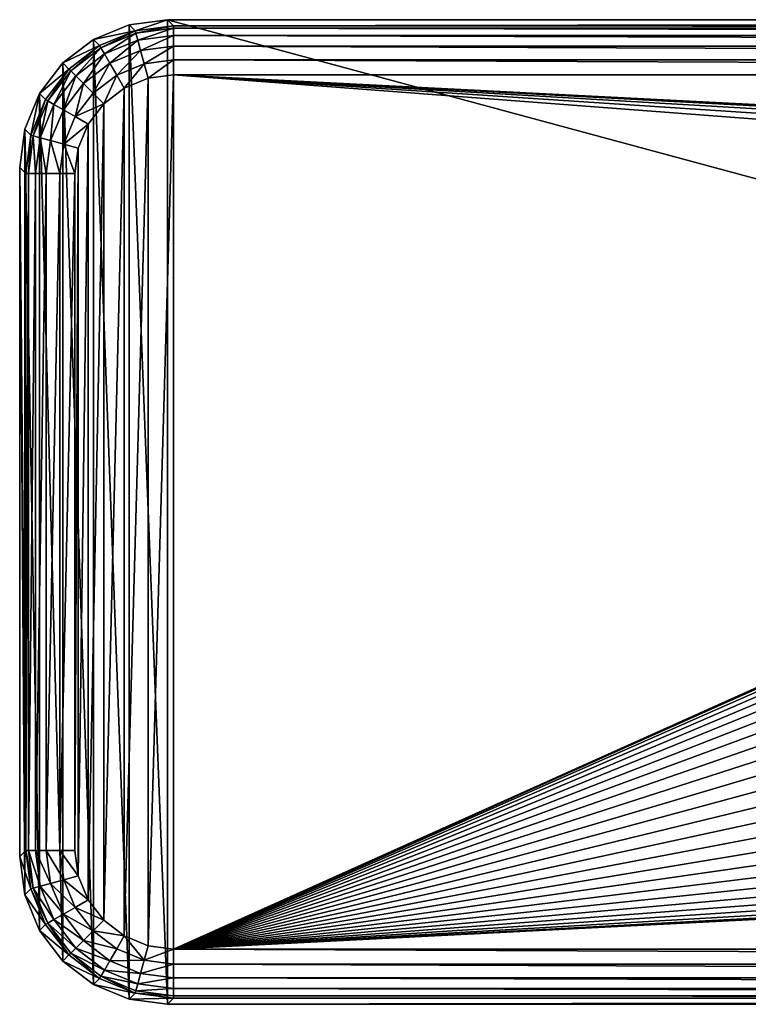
# Model space of a CAD drawing. Header units: metres. Extents: x -109 to 109, y -917 to 389.
# Tile 473 of 656: x -40 to -25, y -410 to -390. Entities that reach past the tile are written whole.
import ezdxf

# ---------------------------------------------------------------- set-up
doc = ezdxf.new("R2010")
doc.units = ezdxf.units.M
doc.layers.add('solid_24503124_XXX_01_SW0001', color=7, linetype='CONTINUOUS')
doc.layers.add('solid_24503124_XXX_01_SW0001_01', color=7, linetype='CONTINUOUS')

msp = doc.modelspace()

# ---------------------------------------------------------------- linework, layer by layer
at = {"layer": 'solid_24503124_XXX_01_SW0001'}
for points in [[(-37.000458, -390, 88), (-37.776905, -390.102203, 88), (-37.000458, -410, 88)], [(-37.65514, -390.224976, 80.978622), (-37.776905, -390.102203, 88), (-37.000458, -390, 88)], [(-37.65514, -390.224976, 80.978622), (-37.000458, -390, 88), (-36.877968, -390.122498, 80.982544)], [(-37.776905, -390.102203, 88), (-38.500248, -390.401794, 88), (-37.776905, -409.897797, 88)], [(-37.65514, -390.224976, 80.978622), (-38.500248, -390.401794, 88), (-37.776905, -390.102203, 88)], [(-37.776905, -390.102203, 88), (-37.776905, -409.897797, 88), (-37.000458, -410, 88)], [(-37.64077, -390.275818, 80.678619), (-37.65514, -390.224976, 80.978622), (-36.877968, -390.122498, 80.982544)], [(-37.64077, -390.275818, 80.678619), (-36.877968, -390.122498, 80.982544), (-36.877968, -390.175385, 80.678604)], [(-37.64077, -390.275818, 80.678619), (-36.877968, -390.175385, 80.678604), (-37.603558, -390.414673, 80.404274)], [(-37.603558, -390.414673, 80.404274), (-36.877968, -390.175385, 80.678604), (-36.877968, -390.319153, 80.404259)], [(-37.65514, -390.224976, 80.978622), (-38.378929, -390.525146, 80.976158), (-38.500248, -390.401794, 88)], [(-38.35133, -390.57019, 80.678619), (-38.378929, -390.525146, 80.976158), (-37.65514, -390.224976, 80.978622)], [(-38.35133, -390.57019, 80.678619), (-37.65514, -390.224976, 80.978622), (-37.64077, -390.275818, 80.678619)], [(-38.35133, -390.57019, 80.678619), (-37.64077, -390.275818, 80.678619), (-38.279449, -390.694672, 80.404274)], [(-37.64077, -390.275818, 80.678619), (-37.603558, -390.414673, 80.404274), (-38.279449, -390.694672, 80.404274)], [(-37.603558, -390.414673, 80.404274), (-36.877968, -390.319153, 80.404259), (-37.546406, -390.62796, 80.18708)], [(-37.546406, -390.62796, 80.18708), (-36.877968, -390.319153, 80.404259), (-36.877968, -390.539978, 80.187065)], [(-38.500248, -390.401794, 88), (-39.121498, -390.87851, 88), (-38.500248, -409.598206, 88)], [(-38.378929, -390.525146, 80.976158), (-39.121498, -390.87851, 88), (-38.500248, -390.401794, 88)], [(-38.378929, -390.525146, 80.976158), (-38.999657, -391.001862, 80.975319), (-39.121498, -390.87851, 88)], [(-38.961594, -391.038422, 80.678619), (-38.999657, -391.001862, 80.975319), (-38.378929, -390.525146, 80.976158)], [(-38.961594, -391.038422, 80.678619), (-38.378929, -390.525146, 80.976158), (-38.35133, -390.57019, 80.678619)], [(-38.961594, -391.038422, 80.678619), (-38.35133, -390.57019, 80.678619), (-38.85994, -391.140076, 80.404274)], [(-38.35133, -390.57019, 80.678619), (-38.279449, -390.694672, 80.404274), (-38.85994, -391.140076, 80.404274)], [(-38.500248, -390.401794, 88), (-38.500248, -409.598206, 88), (-37.776905, -409.897797, 88)], [(-38.279449, -390.694672, 80.404274), (-37.603558, -390.414673, 80.404274), (-38.169048, -390.885895, 80.18708)], [(-37.603558, -390.414673, 80.404274), (-37.546406, -390.62796, 80.18708), (-38.169048, -390.885895, 80.18708)], [(-37.546406, -390.62796, 80.18708), (-36.877968, -390.539978, 80.187065), (-37.474789, -390.895233, 80.047867)], [(-37.474789, -390.895233, 80.047867), (-36.877968, -390.539978, 80.187065), (-36.877968, -390.816681, 80.047859)], [(-38.85994, -391.140076, 80.404274), (-38.279449, -390.694672, 80.404274), (-38.7038, -391.296234, 80.18708)], [(-38.279449, -390.694672, 80.404274), (-38.169048, -390.885895, 80.18708), (-38.7038, -391.296234, 80.18708)], [(-38.169048, -390.885895, 80.18708), (-37.546406, -390.62796, 80.18708), (-38.030712, -391.125519, 80.047867)], [(-37.546406, -390.62796, 80.18708), (-37.474789, -390.895233, 80.047867), (-38.030712, -391.125519, 80.047867)], [(-39.121498, -390.87851, 88), (-39.598198, -391.499756, 88), (-39.121498, -409.12149, 88)], [(-38.999657, -391.001862, 80.975319), (-39.598198, -391.499756, 88), (-39.121498, -390.87851, 88)], [(-39.121498, -390.87851, 88), (-39.121498, -409.12149, 88), (-38.500248, -409.598206, 88)], [(-38.7038, -391.296234, 80.18708), (-38.169048, -390.885895, 80.18708), (-38.50816, -391.491852, 80.047867)], [(-38.169048, -390.885895, 80.18708), (-38.030712, -391.125519, 80.047867), (-38.50816, -391.491852, 80.047867)], [(-38.030712, -391.125519, 80.047867), (-37.474789, -390.895233, 80.047867), (-37.87693, -391.389709, 80)], [(-37.474789, -390.895233, 80.047867), (-37.39259, -391.189697, 80), (-37.87693, -391.389709, 80)], [(-37.474789, -390.895233, 80.047867), (-36.877968, -390.816681, 80.047859), (-37.39259, -391.189697, 80)], [(-36.877968, -390.816681, 80.047859), (-36.877968, -391.122345, 80), (-37.39259, -391.189697, 80)], [(-36.877968, -390.816681, 80.047859), (36.877968, -391.122345, 80), (-36.877968, -391.122345, 80)], [(-38.999657, -391.001862, 80.975319), (-39.475613, -391.622375, 80.976158), (-39.598198, -391.499756, 88)], [(-39.42984, -391.648712, 80.678619), (-39.475613, -391.622375, 80.976158), (-38.999657, -391.001862, 80.975319)], [(-39.42984, -391.648712, 80.678619), (-38.999657, -391.001862, 80.975319), (-38.961594, -391.038422, 80.678619)], [(-39.42984, -391.648712, 80.678619), (-38.961594, -391.038422, 80.678619), (-39.30534, -391.720581, 80.404274)], [(-38.961594, -391.038422, 80.678619), (-38.85994, -391.140076, 80.404274), (-39.30534, -391.720581, 80.404274)], [(-39.30534, -391.720581, 80.404274), (-38.85994, -391.140076, 80.404274), (-39.114109, -391.830963, 80.18708)], [(-38.85994, -391.140076, 80.404274), (-38.7038, -391.296234, 80.18708), (-39.114109, -391.830963, 80.18708)], [(-38.50816, -391.491852, 80.047867), (-38.030712, -391.125519, 80.047867), (-38.292248, -391.708252, 80)], [(-38.030712, -391.125519, 80.047867), (-37.87693, -391.389709, 80), (-38.292248, -391.708252, 80)], [(-37.39259, -391.189697, 80), (-37.39259, -408.810303, 80), (-37.87693, -408.610291, 80)], [(-37.87693, -391.389709, 80), (-37.39259, -391.189697, 80), (-37.87693, -408.610291, 80)], [(-36.877968, -391.122345, 80), (-36.877968, -408.877655, 80), (-37.39259, -408.810303, 80)], [(-37.39259, -391.189697, 80), (-36.877968, -391.122345, 80), (-37.39259, -408.810303, 80)], [(-36.877968, -391.122345, 80), (0, -393, 80), (-0.783683, -393.044006, 80)], [(-36.877968, -391.122345, 80), (36.877968, -391.122345, 80), (0, -393, 80)], [(-36.877968, -391.122345, 80), (-0.783683, -393.044006, 80), (-1.557671, -393.175507, 80)], [(-36.877968, -391.122345, 80), (-1.557671, -393.175507, 80), (-2.312017, -393.392853, 80)], [(-36.877968, -391.122345, 80), (-2.312017, -393.392853, 80), (-3.037124, -393.693176, 80)], [(-36.877968, -391.122345, 80), (-3.037124, -393.693176, 80), (-36.877968, -408.877655, 80)], [(-39.114109, -391.830963, 80.18708), (-38.7038, -391.296234, 80.18708), (-38.874493, -391.969299, 80.047867)], [(-38.7038, -391.296234, 80.18708), (-38.50816, -391.491852, 80.047867), (-38.874493, -391.969299, 80.047867)], [(-37.87693, -391.389709, 80), (-37.87693, -408.610291, 80), (-38.292248, -408.291748, 80)], [(-38.292248, -391.708252, 80), (-37.87693, -391.389709, 80), (-38.292248, -408.291748, 80)], [(-39.598198, -391.499756, 88), (-39.897785, -392.223083, 88), (-39.598198, -408.500244, 88)], [(-39.775143, -392.345337, 80.978622), (-39.897785, -392.223083, 88), (-39.598198, -391.499756, 88)], [(-39.475613, -391.622375, 80.976158), (-39.775143, -392.345337, 80.978622), (-39.598198, -391.499756, 88)], [(-39.598198, -391.499756, 88), (-39.598198, -408.500244, 88), (-39.121498, -409.12149, 88)], [(-38.874493, -391.969299, 80.047867), (-38.50816, -391.491852, 80.047867), (-38.292248, -391.708252, 80)], [(-39.72419, -392.359253, 80.678619), (-39.775143, -392.345337, 80.978622), (-39.475613, -391.622375, 80.976158)], [(-39.72419, -392.359253, 80.678619), (-39.475613, -391.622375, 80.976158), (-39.42984, -391.648712, 80.678619)], [(-39.72419, -392.359253, 80.678619), (-39.42984, -391.648712, 80.678619), (-39.585327, -392.396484, 80.404274)], [(-39.42984, -391.648712, 80.678619), (-39.30534, -391.720581, 80.404274), (-39.585327, -392.396484, 80.404274)], [(-39.585327, -392.396484, 80.404274), (-39.30534, -391.720581, 80.404274), (-39.37204, -392.453613, 80.18708)], [(-39.30534, -391.720581, 80.404274), (-39.114109, -391.830963, 80.18708), (-39.37204, -392.453613, 80.18708)], [(-38.874493, -391.969299, 80.047867), (-38.292248, -391.708252, 80), (-38.610592, -392.123596, 80)], [(-38.292248, -391.708252, 80), (-38.292248, -408.291748, 80), (-38.610592, -407.876404, 80)], [(-38.610592, -392.123596, 80), (-38.292248, -391.708252, 80), (-38.610592, -407.876404, 80)], [(-39.37204, -392.453613, 80.18708), (-39.114109, -391.830963, 80.18708), (-39.104786, -392.525238, 80.047867)], [(-39.114109, -391.830963, 80.18708), (-38.874493, -391.969299, 80.047867), (-39.104786, -392.525238, 80.047867)], [(-39.104786, -392.525238, 80.047867), (-38.874493, -391.969299, 80.047867), (-38.610592, -392.123596, 80)], [(-39.104786, -392.525238, 80.047867), (-38.610592, -392.123596, 80), (-38.810387, -392.607697, 80)], [(-38.610592, -392.123596, 80), (-38.610592, -407.876404, 80), (-38.810387, -407.392303, 80)], [(-38.810387, -392.607697, 80), (-38.610592, -392.123596, 80), (-38.810387, -407.392303, 80)], [(-39.897785, -392.223083, 88), (-40, -392.999542, 88), (-39.897785, -407.776917, 88)], [(-39.87751, -393.12204, 80.982544), (-40, -392.999542, 88), (-39.897785, -392.223083, 88)], [(-39.897785, -392.223083, 88), (-39.897785, -407.776917, 88), (-39.598198, -408.500244, 88)], [(-39.775143, -392.345337, 80.978622), (-39.87751, -393.12204, 80.982544), (-39.897785, -392.223083, 88)], [(-39.824608, -393.12204, 80.678612), (-39.87751, -393.12204, 80.982544), (-39.775143, -392.345337, 80.978622)], [(-39.72419, -392.359253, 80.678619), (-39.824608, -393.12204, 80.678612), (-39.775143, -392.345337, 80.978622)], [(-39.72419, -392.359253, 80.678619), (-39.680843, -393.12204, 80.404266), (-39.824608, -393.12204, 80.678612)], [(-39.72419, -392.359253, 80.678619), (-39.585327, -392.396484, 80.404274), (-39.680843, -393.12204, 80.404266)], [(-39.585327, -392.396484, 80.404274), (-39.460026, -393.12204, 80.187073), (-39.680843, -393.12204, 80.404266)], [(-39.585327, -392.396484, 80.404274), (-39.37204, -392.453613, 80.18708), (-39.460026, -393.12204, 80.187073)], [(-39.37204, -392.453613, 80.18708), (-39.183342, -393.12204, 80.047867), (-39.460026, -393.12204, 80.187073)], [(-39.37204, -392.453613, 80.18708), (-39.104786, -392.525238, 80.047867), (-39.183342, -393.12204, 80.047867)], [(-39.104786, -392.525238, 80.047867), (-38.877663, -393.12204, 80), (-39.183342, -393.12204, 80.047867)], [(-39.104786, -392.525238, 80.047867), (-38.810387, -392.607697, 80), (-38.877663, -393.12204, 80)], [(-38.810387, -392.607697, 80), (-38.877663, -406.87796, 80), (-38.877663, -393.12204, 80)], [(-38.810387, -392.607697, 80), (-38.810387, -407.392303, 80), (-38.877663, -406.87796, 80)], [(-40, -392.999542, 88), (-40, -407.000458, 88), (-39.897785, -407.776917, 88)], [(-39.87751, -406.87796, 80.982544), (-40, -407.000458, 88), (-40, -392.999542, 88)], [(-39.87751, -393.12204, 80.982544), (-39.87751, -406.87796, 80.982544), (-40, -392.999542, 88)], [(-39.824608, -393.12204, 80.678612), (-39.87751, -406.87796, 80.982544), (-39.87751, -393.12204, 80.982544)], [(-39.824608, -406.87796, 80.678612), (-39.87751, -406.87796, 80.982544), (-39.824608, -393.12204, 80.678612)], [(-39.824608, -406.87796, 80.678612), (-39.824608, -393.12204, 80.678612), (-39.680843, -393.12204, 80.404266)], [(-39.680843, -406.87796, 80.404266), (-39.824608, -406.87796, 80.678612), (-39.680843, -393.12204, 80.404266)], [(-39.680843, -406.87796, 80.404266), (-39.680843, -393.12204, 80.404266), (-39.460026, -393.12204, 80.187073)], [(-39.460026, -406.87796, 80.187073), (-39.680843, -406.87796, 80.404266), (-39.460026, -393.12204, 80.187073)], [(-39.460026, -406.87796, 80.187073), (-39.460026, -393.12204, 80.187073), (-39.183342, -393.12204, 80.047867)], [(-39.183342, -406.87796, 80.047867), (-39.460026, -406.87796, 80.187073), (-39.183342, -393.12204, 80.047867)], [(-39.183342, -406.87796, 80.047867), (-38.877663, -393.12204, 80), (-38.877663, -406.87796, 80)], [(-39.183342, -406.87796, 80.047867), (-39.183342, -393.12204, 80.047867), (-38.877663, -393.12204, 80)], [(-36.877968, -408.877655, 80), (-3.037124, -393.693176, 80), (-3.724197, -394.072937, 80)], [(-36.877968, -408.877655, 80), (-3.724197, -394.072937, 80), (-4.364478, -394.527222, 80)], [(-36.877968, -408.877655, 80), (-4.364478, -394.527222, 80), (-4.949748, -395.050262, 80)], [(-36.877968, -408.877655, 80), (-4.949748, -395.050262, 80), (-5.472773, -395.635529, 80)], [(-36.877968, -408.877655, 80), (-5.472773, -395.635529, 80), (-5.927076, -396.275818, 80)], [(-36.877968, -408.877655, 80), (-5.927076, -396.275818, 80), (-6.306809, -396.962891, 80)], [(-36.877968, -408.877655, 80), (-6.306809, -396.962891, 80), (-6.607159, -397.687988, 80)], [(-36.877968, -408.877655, 80), (-6.607159, -397.687988, 80), (-6.824481, -398.442322, 80)], [(-36.877968, -408.877655, 80), (-6.824481, -398.442322, 80), (-6.955987, -399.216309, 80)], [(-36.877968, -408.877655, 80), (-6.955987, -399.216309, 80), (-7, -400, 80)], [(-36.877968, -408.877655, 80), (-7, -400, 80), (-6.955987, -400.783691, 80)], [(-36.877968, -408.877655, 80), (-6.955987, -400.783691, 80), (-6.824481, -401.557678, 80)], [(-36.877968, -408.877655, 80), (-6.824481, -401.557678, 80), (-6.607159, -402.312012, 80)], [(-36.877968, -408.877655, 80), (-6.607159, -402.312012, 80), (-6.306809, -403.037109, 80)], [(-36.877968, -408.877655, 80), (-6.306809, -403.037109, 80), (-5.927076, -403.724182, 80)], [(-36.877968, -408.877655, 80), (-5.927076, -403.724182, 80), (-5.472773, -404.364471, 80)], [(-36.877968, -408.877655, 80), (-5.472773, -404.364471, 80), (-4.949748, -404.949738, 80)], [(-36.877968, -408.877655, 80), (-4.949748, -404.949738, 80), (-4.364478, -405.472778, 80)], [(-36.877968, -408.877655, 80), (-4.364478, -405.472778, 80), (-3.724197, -405.927063, 80)], [(-36.877968, -408.877655, 80), (-3.724197, -405.927063, 80), (-3.037124, -406.306824, 80)], [(-36.877968, -408.877655, 80), (-3.037124, -406.306824, 80), (-2.312017, -406.607147, 80)], [(-36.877968, -408.877655, 80), (-2.312017, -406.607147, 80), (-1.557671, -406.824493, 80)], [(-39.775143, -407.654663, 80.978622), (-40, -407.000458, 88), (-39.87751, -406.87796, 80.982544)], [(-39.72419, -407.640747, 80.678619), (-39.775143, -407.654663, 80.978622), (-39.87751, -406.87796, 80.982544)], [(-39.72419, -407.640747, 80.678619), (-39.87751, -406.87796, 80.982544), (-39.824608, -406.87796, 80.678612)], [(-39.585327, -407.603516, 80.404274), (-39.824608, -406.87796, 80.678612), (-39.680843, -406.87796, 80.404266)], [(-39.72419, -407.640747, 80.678619), (-39.824608, -406.87796, 80.678612), (-39.585327, -407.603516, 80.404274)], [(-39.37204, -407.546387, 80.18708), (-39.680843, -406.87796, 80.404266), (-39.460026, -406.87796, 80.187073)], [(-39.585327, -407.603516, 80.404274), (-39.680843, -406.87796, 80.404266), (-39.37204, -407.546387, 80.18708)], [(-39.104786, -407.474762, 80.047867), (-39.460026, -406.87796, 80.187073), (-39.183342, -406.87796, 80.047867)], [(-39.37204, -407.546387, 80.18708), (-39.460026, -406.87796, 80.187073), (-39.104786, -407.474762, 80.047867)], [(-39.183342, -406.87796, 80.047867), (-38.877663, -406.87796, 80), (-38.810387, -407.392303, 80)], [(-39.104786, -407.474762, 80.047867), (-39.183342, -406.87796, 80.047867), (-38.810387, -407.392303, 80)], [(-36.877968, -408.877655, 80), (-1.557671, -406.824493, 80), (-0.783683, -406.955994, 80)], [(-39.775143, -407.654663, 80.978622), (-39.897785, -407.776917, 88), (-40, -407.000458, 88)], [(-39.104786, -407.474762, 80.047867), (-38.810387, -407.392303, 80), (-38.610592, -407.876404, 80)], [(-39.585327, -407.603516, 80.404274), (-39.37204, -407.546387, 80.18708), (-39.114109, -408.169037, 80.18708)], [(-39.37204, -407.546387, 80.18708), (-39.104786, -407.474762, 80.047867), (-38.874493, -408.030701, 80.047867)], [(-39.114109, -408.169037, 80.18708), (-39.37204, -407.546387, 80.18708), (-38.874493, -408.030701, 80.047867)], [(-38.874493, -408.030701, 80.047867), (-39.104786, -407.474762, 80.047867), (-38.610592, -407.876404, 80)], [(-39.775143, -407.654663, 80.978622), (-39.475613, -408.377625, 80.976158), (-39.897785, -407.776917, 88)], [(-39.475613, -408.377625, 80.976158), (-39.598198, -408.500244, 88), (-39.897785, -407.776917, 88)], [(-39.42984, -408.351288, 80.678619), (-39.775143, -407.654663, 80.978622), (-39.72419, -407.640747, 80.678619)], [(-39.42984, -408.351288, 80.678619), (-39.475613, -408.377625, 80.976158), (-39.775143, -407.654663, 80.978622)], [(-39.72419, -407.640747, 80.678619), (-39.585327, -407.603516, 80.404274), (-39.30534, -408.279419, 80.404274)], [(-39.42984, -408.351288, 80.678619), (-39.72419, -407.640747, 80.678619), (-39.30534, -408.279419, 80.404274)], [(-39.30534, -408.279419, 80.404274), (-39.585327, -407.603516, 80.404274), (-39.114109, -408.169037, 80.18708)], [(-38.874493, -408.030701, 80.047867), (-38.610592, -407.876404, 80), (-38.292248, -408.291748, 80)], [(-39.30534, -408.279419, 80.404274), (-39.114109, -408.169037, 80.18708), (-38.7038, -408.703766, 80.18708)], [(-39.114109, -408.169037, 80.18708), (-38.874493, -408.030701, 80.047867), (-38.50816, -408.508148, 80.047867)], [(-38.7038, -408.703766, 80.18708), (-39.114109, -408.169037, 80.18708), (-38.50816, -408.508148, 80.047867)], [(-38.50816, -408.508148, 80.047867), (-38.874493, -408.030701, 80.047867), (-38.292248, -408.291748, 80)], [(-39.475613, -408.377625, 80.976158), (-38.999657, -408.998138, 80.975319), (-39.598198, -408.500244, 88)], [(-39.42984, -408.351288, 80.678619), (-38.999657, -408.998138, 80.975319), (-39.475613, -408.377625, 80.976158)], [(-39.42984, -408.351288, 80.678619), (-39.30534, -408.279419, 80.404274), (-38.85994, -408.859924, 80.404274)], [(-38.961594, -408.961578, 80.678619), (-38.999657, -408.998138, 80.975319), (-39.42984, -408.351288, 80.678619)], [(-38.961594, -408.961578, 80.678619), (-39.42984, -408.351288, 80.678619), (-38.85994, -408.859924, 80.404274)], [(-38.85994, -408.859924, 80.404274), (-39.30534, -408.279419, 80.404274), (-38.7038, -408.703766, 80.18708)], [(-38.50816, -408.508148, 80.047867), (-38.292248, -408.291748, 80), (-37.87693, -408.610291, 80)], [(-38.999657, -408.998138, 80.975319), (-39.121498, -409.12149, 88), (-39.598198, -408.500244, 88)], [(-38.7038, -408.703766, 80.18708), (-38.50816, -408.508148, 80.047867), (-38.030712, -408.874481, 80.047867)], [(-38.030712, -408.874481, 80.047867), (-38.50816, -408.508148, 80.047867), (-37.87693, -408.610291, 80)], [(-38.85994, -408.859924, 80.404274), (-38.7038, -408.703766, 80.18708), (-38.169048, -409.114105, 80.18708)], [(-38.169048, -409.114105, 80.18708), (-38.7038, -408.703766, 80.18708), (-38.030712, -408.874481, 80.047867)], [(-37.474789, -409.104767, 80.047867), (-38.030712, -408.874481, 80.047867), (-37.87693, -408.610291, 80)], [(-37.474789, -409.104767, 80.047867), (-37.87693, -408.610291, 80), (-37.39259, -408.810303, 80)], [(-38.999657, -408.998138, 80.975319), (-38.378929, -409.474854, 80.976158), (-39.121498, -409.12149, 88)], [(-38.961594, -408.961578, 80.678619), (-38.378929, -409.474854, 80.976158), (-38.999657, -408.998138, 80.975319)], [(-38.961594, -408.961578, 80.678619), (-38.85994, -408.859924, 80.404274), (-38.279449, -409.305328, 80.404274)], [(-38.35133, -409.42981, 80.678619), (-38.378929, -409.474854, 80.976158), (-38.961594, -408.961578, 80.678619)], [(-38.35133, -409.42981, 80.678619), (-38.961594, -408.961578, 80.678619), (-38.279449, -409.305328, 80.404274)], [(-38.279449, -409.305328, 80.404274), (-38.85994, -408.859924, 80.404274), (-38.169048, -409.114105, 80.18708)], [(-38.169048, -409.114105, 80.18708), (-38.030712, -408.874481, 80.047867), (-37.474789, -409.104767, 80.047867)], [(-37.474789, -409.104767, 80.047867), (-37.39259, -408.810303, 80), (-36.877968, -408.877655, 80)], [(-36.877968, -409.183319, 80.047859), (-37.474789, -409.104767, 80.047867), (-36.877968, -408.877655, 80)], [(36.877968, -409.183319, 80.047859), (-36.877968, -409.183319, 80.047859), (-36.877968, -408.877655, 80)], [(-38.378929, -409.474854, 80.976158), (-38.500248, -409.598206, 88), (-39.121498, -409.12149, 88)], [(-38.279449, -409.305328, 80.404274), (-38.169048, -409.114105, 80.18708), (-37.546406, -409.37204, 80.18708)], [(-37.546406, -409.37204, 80.18708), (-38.169048, -409.114105, 80.18708), (-37.474789, -409.104767, 80.047867)], [(-37.546406, -409.37204, 80.18708), (-37.474789, -409.104767, 80.047867), (-36.877968, -409.183319, 80.047859)], [(-36.877968, -409.460022, 80.187065), (-37.546406, -409.37204, 80.18708), (-36.877968, -409.183319, 80.047859)], [(36.877968, -409.460022, 80.187065), (-36.877968, -409.460022, 80.187065), (-36.877968, -409.183319, 80.047859)], [(36.877968, -409.183319, 80.047859), (36.877968, -409.460022, 80.187065), (-36.877968, -409.183319, 80.047859)], [(-38.35133, -409.42981, 80.678619), (-38.279449, -409.305328, 80.404274), (-37.603558, -409.585327, 80.404274)], [(-37.603558, -409.585327, 80.404274), (-38.279449, -409.305328, 80.404274), (-37.546406, -409.37204, 80.18708)], [(-37.603558, -409.585327, 80.404274), (-37.546406, -409.37204, 80.18708), (-36.877968, -409.460022, 80.187065)], [(-38.378929, -409.474854, 80.976158), (-37.65514, -409.775024, 80.978622), (-38.500248, -409.598206, 88)], [(-37.65514, -409.775024, 80.978622), (-37.776905, -409.897797, 88), (-38.500248, -409.598206, 88)], [(-38.35133, -409.42981, 80.678619), (-37.65514, -409.775024, 80.978622), (-38.378929, -409.474854, 80.976158)], [(-37.64077, -409.724182, 80.678619), (-37.65514, -409.775024, 80.978622), (-38.35133, -409.42981, 80.678619)], [(-37.64077, -409.724182, 80.678619), (-38.35133, -409.42981, 80.678619), (-37.603558, -409.585327, 80.404274)], [(-37.64077, -409.724182, 80.678619), (-37.603558, -409.585327, 80.404274), (-36.877968, -409.680847, 80.404259)], [(-36.877968, -409.680847, 80.404259), (-37.603558, -409.585327, 80.404274), (-36.877968, -409.460022, 80.187065)], [(36.877968, -409.680847, 80.404259), (-36.877968, -409.680847, 80.404259), (-36.877968, -409.460022, 80.187065)], [(36.877968, -409.460022, 80.187065), (36.877968, -409.680847, 80.404259), (-36.877968, -409.460022, 80.187065)], [(-37.65514, -409.775024, 80.978622), (-36.877968, -409.877502, 80.982544), (-37.776905, -409.897797, 88)], [(-36.877968, -409.824615, 80.678604), (-37.65514, -409.775024, 80.978622), (-37.64077, -409.724182, 80.678619)], [(-36.877968, -409.824615, 80.678604), (-36.877968, -409.877502, 80.982544), (-37.65514, -409.775024, 80.978622)], [(-36.877968, -409.824615, 80.678604), (-37.64077, -409.724182, 80.678619), (-36.877968, -409.680847, 80.404259)], [(36.877968, -409.824615, 80.678604), (-36.877968, -409.824615, 80.678604), (-36.877968, -409.680847, 80.404259)], [(36.877968, -409.680847, 80.404259), (36.877968, -409.824615, 80.678604), (-36.877968, -409.680847, 80.404259)], [(-36.877968, -409.877502, 80.982544), (-37.000458, -410, 88), (-37.776905, -409.897797, 88)], [(36.877968, -409.877502, 80.982544), (37.000458, -410, 88), (-37.000458, -410, 88)], [(-36.877968, -409.877502, 80.982544), (36.877968, -409.877502, 80.982544), (-37.000458, -410, 88)], [(-36.877968, -409.824615, 80.678604), (36.877968, -409.877502, 80.982544), (-36.877968, -409.877502, 80.982544)], [(36.877968, -409.824615, 80.678604), (36.877968, -409.877502, 80.982544), (-36.877968, -409.824615, 80.678604)]]:
    msp.add_3dface(points, dxfattribs=at)
at = {"layer": 'solid_24503124_XXX_01_SW0001_01'}
for points in [[(-37.000458, -390, 88), (-37.000458, -410, 88), (37.000458, -410, 88)], [(37.000458, -390, 88), (-37.000458, -390, 88), (37.000458, -410, 88)], [(-36.877968, -390.122498, 80.982544), (-37.000458, -390, 88), (37.000458, -390, 88)], [(36.877968, -390.122498, 80.982544), (-36.877968, -390.122498, 80.982544), (37.000458, -390, 88)], [(36.877968, -390.175385, 80.678604), (-36.877968, -390.122498, 80.982544), (36.877968, -390.122498, 80.982544)], [(-36.877968, -390.175385, 80.678604), (-36.877968, -390.122498, 80.982544), (36.877968, -390.175385, 80.678604)], [(-36.877968, -390.175385, 80.678604), (36.877968, -390.175385, 80.678604), (36.877968, -390.319153, 80.404259)], [(-36.877968, -390.319153, 80.404259), (-36.877968, -390.175385, 80.678604), (36.877968, -390.319153, 80.404259)], [(-36.877968, -390.319153, 80.404259), (36.877968, -390.319153, 80.404259), (36.877968, -390.539978, 80.187065)], [(-36.877968, -390.539978, 80.187065), (-36.877968, -390.319153, 80.404259), (36.877968, -390.539978, 80.187065)], [(-36.877968, -390.539978, 80.187065), (36.877968, -390.539978, 80.187065), (36.877968, -390.816681, 80.047859)], [(-36.877968, -390.816681, 80.047859), (-36.877968, -390.539978, 80.187065), (36.877968, -390.816681, 80.047859)], [(-36.877968, -390.816681, 80.047859), (36.877968, -390.816681, 80.047859), (36.877968, -391.122345, 80)], [(-36.877968, -408.877655, 80), (-0.783683, -406.955994, 80), (0, -407, 80)], [(36.877968, -408.877655, 80), (-36.877968, -408.877655, 80), (0, -407, 80)], [(36.877968, -409.183319, 80.047859), (-36.877968, -408.877655, 80), (36.877968, -408.877655, 80)]]:
    msp.add_3dface(points, dxfattribs=at)

doc.saveas('drawing.dxf')
